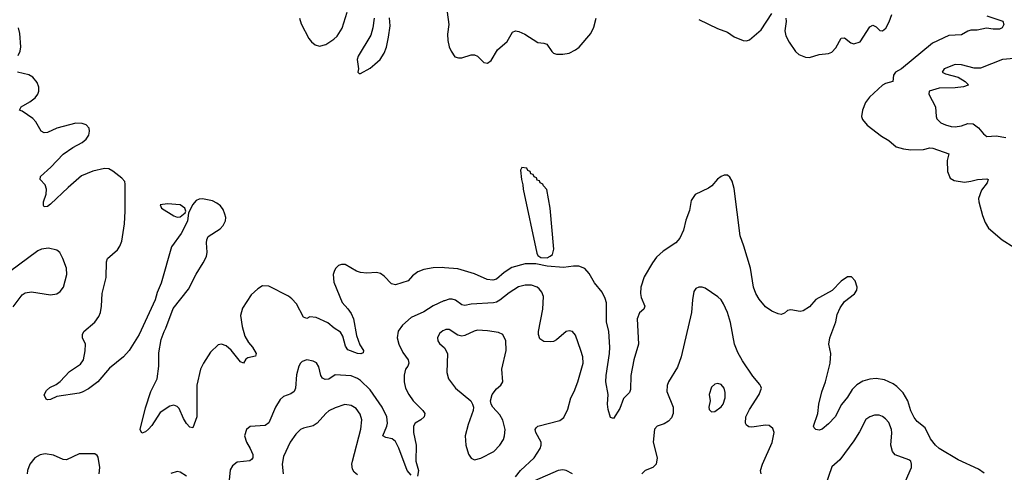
# Model space of a CAD drawing. Header units: inches. Extents: x 1834610 to 2027685, y 642842 to 774116.
# Tile 430 of 632: x 1997314 to 2003541, y 704459 to 707321. Entities that reach past the tile are written whole.
import ezdxf

# ---------------------------------------------------------------- set-up
doc = ezdxf.new("R2010")
doc.units = ezdxf.units.IN
doc.header["$MEASUREMENT"] = 0
doc.layers.add('B9790', color=7, linetype='Continuous')
doc.layers.add('C0700', color=7, linetype='Continuous')

msp = doc.modelspace()

# ---------------------------------------------------------------- linework, layer by layer
at = {"layer": 'B9790', "color": 5}
for points, elevation in [([(1999084.4, 707330), (1999094.6, 707294.6), (1999142.9, 707202.9), (1999160.3, 707180.3), (1999182.3, 707162.3), (1999210, 707154.7), (1999250, 707164.4), (1999301.2, 707198.8), (1999321.8, 707218.2), (1999352.7, 707267.3), (1999386.2, 707370)], 220), ([(1999556.5, 707330), (1999548.6, 707270), (1999536, 707224), (1999455.8, 707090), (1999448.6, 707070), (1999457.3, 707010), (1999452, 706990), (1999461, 706981), (1999470, 706981), (1999530, 707015.3), (1999560.9, 707039.1), (1999593, 707070), (1999619.7, 707110), (1999633.3, 707146.7), (1999646, 707210), (1999656.6, 707283.4), (1999654, 707334)], 220), ([(1997305.8, 707094.2), (1997317, 707123), (1997321.1, 707150), (1997314.9, 707234.9), (1997306, 707270)], 220), ([(2000000, 705752.5), (1999990, 705753.3), (1999930, 705751.5), (1999870, 705741), (1999833, 705727), (1999799.4, 705700.6), (1999770, 705669.7), (1999690, 705644), (1999665.1, 705650), (1999619.8, 705699.8), (1999596.1, 705716.1), (1999570, 705722), (1999510, 705717.3), (1999470, 705721.5), (1999444.5, 705730), (1999372.1, 705772.1), (1999350, 705773.3), (1999330, 705767), (1999313, 705750), (1999305.3, 705734.7), (1999297.6, 705710), (1999300.3, 705660.3), (1999353, 705533), (1999390, 705492.4), (1999410, 705463.8), (1999426, 705430), (1999444.4, 705324.4), (1999465.1, 705265.1), (1999487.7, 705230), (1999486.4, 705213.6), (1999471.4, 705208.5), (1999450, 705209.8), (1999390, 705234), (1999375.5, 705255.5), (1999358.9, 705318.9), (1999343.9, 705344), (1999302.9, 705370), (1999263.6, 705403.6), (1999190, 705436.9), (1999150, 705441), (1999130, 705431.5), (1999110, 705439.5), (1999063.9, 705524), (1999036.4, 705556.4), (1999013.6, 705573.6), (1998890, 705635.6), (1998850, 705637.6), (1998819.9, 705620.1), (1998778, 705582), (1998724, 705496), (1998710.3, 705450), (1998720.3, 705380.3), (1998739.2, 705319.2), (1998760.4, 705280.4), (1998785.7, 705250), (1998810.2, 705210), (1998805.8, 705194.2), (1998756.7, 705183.3), (1998745.3, 705174.8), (1998730, 705149.6), (1998710, 705157), (1998652, 705231.9), (1998619.3, 705259.3), (1998590, 705269.7), (1998570, 705264.2), (1998522, 705218), (1998476.5, 705150), (1998458, 705110), (1998435.6, 705010), (1998434.3, 704810), (1998410, 704739), (1998390, 704745.2), (1998370, 704767.3), (1998350, 704799.5), (1998323.3, 704863.3), (1998310, 704875.6), (1998290, 704883), (1998263.2, 704876.8), (1998203.4, 704836.6), (1998150, 704755.1), (1998130, 704732.3), (1998110, 704715.1), (1998087.2, 704707.2), (1998076.2, 704730), (1998110, 704866.8), (1998144.2, 704970), (1998184, 705050), (1998194.7, 705130), (1998193.4, 705213.4), (1998210, 705298), (1998227.1, 705350), (1998238.7, 705370), (1998285.9, 705494.1), (1998382, 705618), (1998430, 705712.7), (1998475.6, 705784.4), (1998495.6, 705824.4), (1998499.5, 705850), (1998494.7, 705910), (1998496.9, 705930), (1998505.6, 705950), (1998581.3, 705998.7), (1998600.1, 706019.9), (1998615.1, 706050), (1998617.4, 706070), (1998612.2, 706092.3), (1998600.4, 706120.4), (1998583.3, 706143.3), (1998561.7, 706161.7), (1998534.7, 706174.8), (1998470, 706188), (1998450, 706186), (1998430, 706177), (1998408.2, 706150), (1998382, 706098), (1998374.9, 706050), (1998350, 705996), (1998336.5, 705970), (1998274.9, 705885.1), (1998210, 705654), (1998183.4, 705596.6), (1998170.4, 705550), (1998070.3, 705330), (1998006.7, 705230), (1997970.3, 705190), (1997882, 705118), (1997808.2, 705030), (1997750, 704986.9), (1997710, 704965.1), (1997690, 704959.7), (1997550, 704939), (1997510, 704919), (1997490, 704918), (1997482, 704922), (1997469, 704949), (1997484.1, 704975.9), (1997505.4, 704994.6), (1997545.6, 705014.4), (1997570, 705033), (1997630, 705096.4), (1997698, 705142), (1997717.4, 705170), (1997727.8, 705227.8), (1997729.6, 705269.6), (1997712, 705310), (1997712, 705330), (1997720.9, 705350), (1997790, 705407.7), (1997814.9, 705445.1), (1997824.7, 705470), (1997831.3, 705508.7), (1997835.1, 705590), (1997862, 705690), (1997862.4, 705790), (1997870, 705810.5), (1997933.3, 705866.7), (1997948.2, 705890), (1997959.5, 705920.5), (1997976.3, 706030), (1997982.2, 706110), (1997981, 706281), (1997978.3, 706298.3), (1997959.8, 706319.8), (1997903.3, 706363.3), (1997877.4, 706377.4), (1997850, 706380.4), (1997776.4, 706363.6), (1997706, 706334), (1997620.2, 706259.8), (1997510, 706153.6), (1997490, 706139.6), (1997470, 706137.2), (1997465.3, 706145.3), (1997466, 706170), (1997481.4, 706218.6), (1997484.7, 706250), (1997476.5, 706276.5), (1997443.7, 706310), (1997445.1, 706330), (1997511.7, 706388.3), (1997589.2, 706470.8), (1997650, 706512.9), (1997710, 706544.4), (1997734.1, 706565.9), (1997751.5, 706590), (1997756.9, 706616.9), (1997754.3, 706634.3), (1997735.4, 706655.4), (1997710, 706665.6), (1997670, 706666), (1997550, 706634.3), (1997490, 706608.7), (1997470, 706606.2), (1997450, 706616.9), (1997416.1, 706676.1), (1997396.7, 706696.6), (1997330, 706743), (1997313.2, 706750), (1997323.7, 706770), (1997378.7, 706801.3), (1997412.2, 706827.8), (1997428.5, 706850), (1997435.1, 706870), (1997434.6, 706894.6), (1997425, 706925), (1997398.2, 706958.1), (1997371.7, 706971.7), (1997300.9, 706990)], 220), ([(1997274.1, 705505.9), (1997330, 705582), (1997350, 705594.6), (1997390, 705600.9), (1997510, 705580.4), (1997550, 705588.2), (1997570, 705603), (1997591.1, 705630), (1997612.2, 705710), (1997609.7, 705750), (1997587.6, 705810), (1997568.1, 705848.1), (1997550, 705864.5), (1997496.1, 705876.1), (1997451.3, 705870), (1997430, 705859.7), (1997250, 705726)], 240), ([(2000000, 705544.2), (1999996.8, 705543.2), (1999930, 705512), (1999870, 705474), (1999790, 705437.7), (1999735.3, 705390), (1999707.9, 705352.1), (1999701.7, 705310), (1999711.4, 705270), (1999736.7, 705216.7), (1999771.3, 705170), (1999774.7, 705150), (1999769.1, 705130), (1999754.9, 705110), (1999746.6, 705073.4), (1999746.4, 705030), (1999754.2, 704990), (1999774.4, 704950), (1999802, 704910), (1999864.6, 704850), (1999877, 704830), (1999872.2, 704810), (1999850.4, 704790), (1999814.4, 704770), (1999805.5, 704750), (1999804.7, 704710), (1999820.7, 704630), (1999819, 704530), (1999835.8, 704470), (1999830, 704435.3)], 240), ([(2000000, 705357.7), (1999990, 705353.7), (1999970, 705336.9), (1999955.8, 705310), (1999959.5, 705290), (1999970, 705273.4), (2000000, 705245.2)], 260), ([(1999790, 704439.6), (1999764.2, 704470), (1999711.6, 704611.6), (1999690, 704653.5), (1999670, 704670.8), (1999630, 704678.3), (1999611.8, 704690), (1999636.8, 704750), (1999640.5, 704770), (1999636.5, 704810), (1999606, 704870), (1999530, 704979.4), (1999470, 705039), (1999450, 705052.4), (1999410, 705069), (1999310, 705074.8), (1999270, 705047.2), (1999245.7, 705045.7), (1999230, 705054.5), (1999219.8, 705070), (1999206.7, 705126.7), (1999190.7, 705150.7), (1999170, 705162.4), (1999130, 705169.5), (1999101.3, 705158.7), (1999090, 705149.2), (1999079.3, 705130), (1999065.8, 705074.2), (1999059.2, 704990), (1999050.9, 704969.1), (1999030, 704954.8), (1998981.8, 704938.2), (1998960.7, 704919.3), (1998932.4, 704870), (1998889.1, 704770.9), (1998866, 704754), (1998772.2, 704747.8), (1998747.7, 704730), (1998736.4, 704690), (1998748.8, 704650), (1998772.8, 704610), (1998788.5, 704571.5), (1998788.6, 704550), (1998781.1, 704538.9), (1998768.8, 704531.2), (1998690, 704523.1), (1998659.7, 704500.3), (1998646.4, 704473.6), (1998639.8, 704410)], 240), ([(1999450, 704442.7), (1999430, 704458.7), (1999419.4, 704479.4), (1999415.4, 704510), (1999418.3, 704530), (1999471, 704731), (1999477.2, 704790), (1999467.4, 704827.4), (1999441.8, 704861.8), (1999410, 704882), (1999370, 704886.9), (1999310, 704867.3), (1999270, 704846.6), (1999249.4, 704830.6), (1999196.5, 704770), (1999170, 704752.1), (1999110, 704738.7), (1999090, 704728.4), (1999060.9, 704699.1), (1999024.9, 704650), (1998982, 704558), (1998974.5, 704510), (1998980.2, 704450)], 260), ([(1997816.1, 704450), (1997820.4, 704490), (1997810, 704555.3), (1997805.1, 704565.1), (1997790, 704574.5), (1997690, 704574.7), (1997610, 704538.3), (1997590, 704539.7), (1997527.7, 704567.7), (1997475.2, 704575.2), (1997444, 704570), (1997410, 704551.1), (1997378.9, 704510), (1997364.2, 704470), (1997361.7, 704450)], 240), ([(1998370, 704434.8), (1998330, 704459.7), (1998310, 704463.6), (1998270, 704451.6)], 240)]:
    msp.add_lwpolyline(points, dxfattribs=dict(at, elevation=elevation))
at = {"layer": 'B9790', "color": 5, "elevation": 220}
msp.add_lwpolyline([(1998250, 706156.2), (1998202, 706150), (1998212, 706130), (1998290, 706080.7), (1998310, 706073.4), (1998330, 706075.5), (1998361.2, 706098.8), (1998366, 706110), (1998359.3, 706130), (1998330, 706149.6)], close=True, dxfattribs=at)
at = {"layer": 'C0700', "color": 5}
for points, elevation in [([(2000017, 707370), (2000028.8, 707290), (2000020.3, 707230), (2000021.1, 707190), (2000030.3, 707150.3), (2000042.3, 707122.3), (2000066.9, 707086.9), (2000090, 707079.3), (2000110, 707081.1), (2000170, 707099.6), (2000190, 707099), (2000210.2, 707090.2), (2000250, 707050.3), (2000273.7, 707046.3), (2000296.5, 707063.5), (2000336.8, 707130), (2000397.5, 707182.5), (2000430, 707242.3), (2000450, 707250.9), (2000470, 707247.2), (2000508.6, 707230), (2000590, 707177.3), (2000630, 707173.7), (2000647.3, 707167.3), (2000680.2, 707120.2), (2000690, 707110.4), (2000710, 707103.1), (2000750, 707102.3), (2000790, 707108.9), (2000830, 707130.2), (2000851.5, 707148.5), (2000925.2, 707234.8), (2000945.1, 707274.9), (2000960.7, 707330)], 220), ([(2001610, 707321.6), (2001726.7, 707266.7), (2001790, 707243.1), (2001833.4, 707213.4), (2001890.3, 707190.3), (2001910, 707188.4), (2001930, 707194), (2002003.1, 707256.9), (2002070, 707360.9)], 220), ([(2002160.2, 707330), (2002161.8, 707310), (2002152.9, 707250), (2002159.2, 707219.2), (2002179.4, 707179.4), (2002220.7, 707120.7), (2002242.1, 707102.1), (2002283.5, 707083.5), (2002310, 707081.3), (2002370, 707101.5), (2002430, 707107.4), (2002450, 707116.5), (2002475.8, 707144.2), (2002510, 707203.8), (2002530, 707206.4), (2002570, 707174.9), (2002590, 707168.5), (2002630, 707181.6), (2002690, 707275.3), (2002710, 707287), (2002730, 707277.1), (2002753.5, 707253.5), (2002770, 707250.4), (2002792.4, 707267.6), (2002813.2, 707306.8), (2002830, 707354)], 220), ([(2003430, 707345.7), (2003531.4, 707311.5), (2003538, 707290), (2003526.8, 707270), (2003510, 707260.7), (2003470, 707260.5), (2003428.1, 707268.1), (2003370, 707255.1), (2003330, 707254.8), (2003310, 707249.8), (2003270, 707226.6), (2003190, 707221.1), (2003087.9, 707172.1), (2002890.2, 707009.8), (2002853, 706990), (2002840.5, 706970), (2002836.3, 706930), (2002790, 706918.3), (2002770, 706908.3), (2002687.6, 706832.4), (2002663.1, 706796.9), (2002644.6, 706750), (2002638.8, 706710), (2002643.7, 706690), (2002674.1, 706654.1), (2002764.3, 706584.3), (2002810, 706556.5), (2002857, 706516.9), (2002903.8, 706503.8), (2002950, 706499.3), (2003030, 706500.7), (2003070, 706510.9), (2003090, 706509.1), (2003190, 706472.4), (2003179.2, 706430), (2003181.6, 706361.6), (2003198.9, 706318.9), (2003223.4, 706303.4), (2003290, 706294.7), (2003330, 706299.2), (2003371.1, 706311.1), (2003430, 706314.6), (2003439.1, 706310), (2003432.6, 706290), (2003396.7, 706243.3), (2003378.3, 706190), (2003379.6, 706170), (2003403.2, 706083.2), (2003419.4, 706039.4), (2003442, 706002), (2003528, 705928.1), (2003601.7, 705881.7)], 220), ([(2003604.2, 707075.8), (2003530, 707069.7), (2003390, 707014.8), (2003350, 707015.1), (2003270, 707035.3), (2003230, 707038), (2003160.5, 707010), (2003147, 706990), (2003170, 706978.9), (2003250, 706956.9), (2003292.4, 706930), (2003314.9, 706910), (2003313.4, 706906.6), (2003283.6, 706896.4), (2003229.5, 706890.5), (2003130, 706889.3), (2003064.9, 706870), (2003063.1, 706850), (2003106.3, 706770), (2003110.4, 706710), (2003115.3, 706695.3), (2003140.5, 706670), (2003170, 706655.6), (2003205.6, 706645.6), (2003230, 706644.2), (2003270, 706649.2), (2003310, 706664.4), (2003343, 706663), (2003378.2, 706638.2), (2003410, 706598.8), (2003430, 706582.8), (2003490, 706586.7), (2003550, 706575.8)], 240), ([(2003412.7, 704452.7), (2003377.9, 704477.9), (2003250, 704537), (2003130, 704609.8), (2003105.4, 704630), (2003074.7, 704670), (2003039.6, 704739.6), (2002990, 704779.6), (2002970, 704805.6), (2002950, 704847.3), (2002931.8, 704911.8), (2002900.7, 704960.7), (2002861.1, 705001.1), (2002838.1, 705018.1), (2002783.8, 705043.8), (2002730, 705051.3), (2002691.4, 705048.6), (2002645.8, 705034.2), (2002607.4, 705012.6), (2002578.5, 704981.5), (2002550, 704934.5), (2002512.4, 704887.6), (2002470.3, 704810), (2002430, 704764.5), (2002390, 704732.3), (2002370, 704725.2), (2002350, 704728.7), (2002339, 704739), (2002334, 704750), (2002362, 704830), (2002367, 704890), (2002386.8, 704966.8), (2002409.7, 705030), (2002440.5, 705150), (2002443.1, 705210), (2002432.3, 705270), (2002438, 705310), (2002475.6, 705410), (2002484.2, 705455.8), (2002502, 705498), (2002530, 705538.8), (2002593.4, 705586.6), (2002609.3, 705610), (2002609.4, 705630), (2002598, 705670), (2002574, 705694), (2002550, 705695.1), (2002510, 705666.6), (2002451.8, 705608.2), (2002348.5, 705551.5), (2002310, 705506), (2002270, 705480.9), (2002250, 705476), (2002190, 705486.6), (2002170, 705482.7), (2002150, 705466), (2002130, 705457), (2002110, 705460.7), (2002070, 705478.4), (2002030, 705504.5), (2001990, 705553.2), (2001969.6, 705590), (2001955.1, 705630), (2001935.1, 705750), (2001894.7, 705890), (2001870, 705955.3), (2001833, 706253), (2001819.1, 706299.1), (2001804.5, 706324.5), (2001790, 706337.2), (2001770, 706338), (2001750, 706329.5), (2001727.3, 706312.7), (2001690.5, 706270), (2001670, 706255.6), (2001585.1, 706214.9), (2001561.5, 706178.5), (2001550, 706115.3), (2001526.7, 706053.3), (2001512.9, 705990), (2001490, 705939.5), (2001464.4, 705910), (2001382.7, 705857.3), (2001341.5, 705818.5), (2001316.1, 705783.9), (2001264.2, 705695.8), (2001243.1, 705630), (2001240.3, 705590), (2001244.6, 705564.6), (2001268, 705510), (2001260.7, 705490), (2001233.3, 705466.7), (2001219.5, 705430), (2001226.7, 705270), (2001199.1, 705170), (2001179.7, 705070), (2001177.3, 704982.7), (2001170, 704963.7), (2001133.7, 704926.3), (2001110, 704862), (2001070, 704798), (2001050, 704806), (2001035.1, 704855.1), (2001032, 704890), (2001035.1, 704950), (2001021.7, 705030), (2001022.2, 705070), (2001044.4, 705210), (2001046.2, 705250), (2001039.8, 705350), (2001026, 705410), (2001025.3, 705530), (2001017.6, 705557.6), (2000997.2, 705597.3), (2000950, 705657.6), (2000916.4, 705716.4), (2000887.7, 705747.7), (2000850, 705762.6), (2000817.2, 705762.8), (2000753.4, 705753.4), (2000650, 705762.6), (2000577.7, 705777.7), (2000510, 705777.7), (2000425.9, 705754.1), (2000377.8, 705722.2), (2000330, 705680.5), (2000307, 705673), (2000270, 705679.1), (2000190, 705714.7), (2000085.5, 705745.5), (2000000, 705752.5)], 220), ([(2000449.5, 704429.5), (2000480.7, 704470), (2000568.5, 704550), (2000605.6, 704610), (2000611.8, 704630), (2000611.9, 704650), (2000579.2, 704710), (2000574.7, 704730), (2000580.1, 704739.9), (2000590, 704750.3), (2000730, 704785.5), (2000754.6, 704805.4), (2000781.4, 704858.6), (2000799.8, 704930), (2000821.2, 704970), (2000844.5, 705030), (2000878.2, 705150), (2000875.5, 705190), (2000863.1, 705230), (2000830, 705325.2), (2000810, 705349.4), (2000790, 705354.5), (2000770, 705349.5), (2000710, 705296.3), (2000690, 705286.9), (2000670, 705283.1), (2000630, 705285.4), (2000603, 705303), (2000594.7, 705330), (2000595.3, 705350), (2000622.5, 705490), (2000626.9, 705570), (2000617, 705597), (2000599.8, 705619.8), (2000587.8, 705630), (2000550, 705641.4), (2000510, 705642.4), (2000469.1, 705630.9), (2000410, 705594.3), (2000350, 705546.4), (2000330, 705535), (2000310, 705530.5), (2000170, 705521.2), (2000130, 705513.6), (2000110, 705518.4), (2000070, 705547.8), (2000050, 705554.2), (2000030, 705553.2), (2000000, 705544.2)], 240), ([(2002002.4, 704450), (2001999.8, 704470), (2002011.8, 704510), (2002073.8, 704646.2), (2002086, 704710), (2002076.2, 704736.2), (2002053.8, 704753.8), (2002030, 704756.4), (2001945.1, 704745.1), (2001926.2, 704746.2), (2001910, 704756), (2001904, 704770), (2001906.4, 704810), (2001930, 704856.5), (2001989.7, 704950), (2002004.7, 704990), (2002001.4, 705001.5), (2001994.9, 705014.9), (2001950, 705066.6), (2001884.6, 705164.6), (2001856.3, 705216.3), (2001835.5, 705270), (2001810, 705405.2), (2001789.7, 705470), (2001764.9, 705524.9), (2001750, 705549.5), (2001730, 705569.5), (2001650, 705622.7), (2001630, 705629.2), (2001610, 705629), (2001590, 705622), (2001577.3, 705602.7), (2001568.2, 705550), (2001563.1, 705470), (2001498.3, 705190), (2001475.3, 705124.7), (2001416.5, 705030), (2001408.4, 705008.4), (2001407.2, 704970), (2001447.6, 704870), (2001447.7, 704830), (2001436.6, 704803.4), (2001417, 704783), (2001390, 704765.8), (2001344.9, 704750), (2001328.4, 704731.6), (2001320.3, 704650), (2001344.9, 704550), (2001340.3, 704510), (2001317.3, 704490), (2001268.8, 704471.1), (2001247.7, 704450)], 240), ([(2000000, 705245.2), (2000002.7, 705242.6), (2000020.3, 705210), (2000016.5, 705090), (2000026.7, 705050), (2000070.4, 704990), (2000166.4, 704910), (2000178.4, 704890), (2000183.7, 704870), (2000182, 704850), (2000150, 704761.2), (2000131.7, 704690), (2000135.3, 704630), (2000153.4, 704573.4), (2000170, 704547.3), (2000190, 704538), (2000230, 704548.7), (2000312.8, 704590), (2000350, 704630.4), (2000373, 704667), (2000380.9, 704690), (2000384.5, 704730), (2000370, 704789.4), (2000350, 704823), (2000306.3, 704870), (2000295.4, 704890), (2000291.2, 704910), (2000302, 704950), (2000330, 704986.4), (2000358, 705010), (2000369.6, 705030), (2000363.7, 705110), (2000390.7, 705230), (2000388.4, 705290), (2000370, 705329.5), (2000343.1, 705343.1), (2000273.5, 705353.5), (2000210, 705356.8), (2000188.1, 705351.9), (2000130, 705324), (2000110, 705318.9), (2000085.5, 705325.5), (2000030, 705362.6), (2000010, 705361.7), (2000000, 705357.7)], 260), ([(2002917, 704403), (2002953.7, 704490), (2002954.3, 704510), (2002949.7, 704529.7), (2002938.2, 704538.2), (2002850, 704569.7), (2002834.3, 704590), (2002824.2, 704630), (2002830.7, 704709.3), (2002827.8, 704730), (2002810, 704772.8), (2002790, 704796.8), (2002770, 704812), (2002750, 704819.3), (2002720.7, 704819.3), (2002690.2, 704809.8), (2002666.3, 704793.7), (2002625.2, 704714.8), (2002590, 704658.7), (2002501.7, 704538.3), (2002450, 704492.8), (2002408.4, 704370)], 240), ([(2000809.8, 704449.8), (2000770.7, 704470.7), (2000750, 704475.3), (2000719.1, 704470), (2000570, 704405.6)], 240)]:
    msp.add_lwpolyline(points, dxfattribs=dict(at, elevation=elevation))
for points, elevation in [([(2000490, 706386), (2000482, 706370), (2000486.8, 706310), (2000496.9, 706276.9), (2000498, 706250), (2000583.8, 705843.8), (2000590.8, 705830), (2000610, 705816.3), (2000650, 705815.5), (2000670, 705824.9), (2000683.2, 705836.8), (2000693.2, 705870), (2000668.7, 706130), (2000647.3, 706247.3), (2000626, 706270), (2000622, 706282), (2000606, 706290), (2000602, 706302), (2000587.3, 706307.3), (2000582, 706322), (2000567.3, 706327.3), (2000562, 706342), (2000547.3, 706347.3), (2000542, 706362), (2000527.3, 706367.3), (2000522, 706382)], 220), ([(2001730, 705019.7), (2001710, 705016.9), (2001690, 704998), (2001674.2, 704950), (2001680.2, 704910), (2001672, 704870), (2001675.3, 704855.3), (2001690, 704841.3), (2001710, 704844.2), (2001750, 704872.4), (2001762.6, 704890), (2001776, 704930), (2001776, 704964), (2001769.7, 704990), (2001750, 705013)], 260)]:
    msp.add_lwpolyline(points, close=True, dxfattribs=dict(at, elevation=elevation))

doc.saveas('drawing.dxf')
